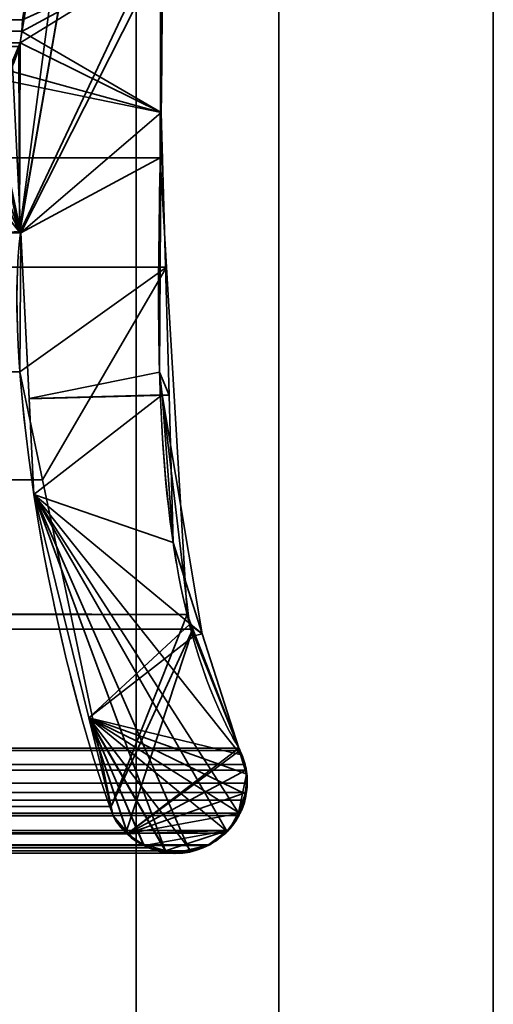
# Model space of a CAD drawing. Header units: millimetres. Extents: x -508 to 6708, y -115 to 193.
# Tile 1032 of 1056: x 3411.19 to 3414.5, y -5.85 to 1.04. Entities that reach past the tile are written whole.
import ezdxf

# ---------------------------------------------------------------- set-up
doc = ezdxf.new("R2010")
doc.units = ezdxf.units.MM
doc.layers.add('151', color=7, linetype='Continuous', true_color=0xffffff)

# ---------------------------------------------------------------- blocks, each defined once
blk = doc.blocks.new('UG_SURFACE_003')
at = {"layer": '151', "color": 252, "linetype": 'Continuous', "lineweight": 35}
for points in [[(3607.5001, -10, 2215.25), (3607.5001, 174.4, 2215.25), (2392.4999, 174.4, 2215.25), (2392.4999, -10, 2215.25)], [(2542.5, -10, 2065.2499), (2542.5, 174.4, 2065.2499), (3457.5, 174.4, 2065.2499), (3457.5, -10, 2065.2499)]]:
    blk.add_3dface(points, dxfattribs=at)
blk = doc.blocks.new('UG_SURFACE_210')
at = {"layer": '151', "color": 252, "linetype": 'Continuous', "lineweight": 35}
for points in [[(2585.5, -21.92, 2021.75), (3414.5, -21.92, 2021.75), (3414.5, 13.42, 2021.75), (2585.5, 13.42, 2021.75)], [(2586.9999, -21.92, 2020.2501), (2586.9999, 13.42, 2020.2501), (3413.0001, 13.42, 2020.2501), (3413.0001, -21.92, 2020.2501)], [(3414.5, 13.42, 2021.75), (3414.5, -21.92, 2021.75), (3413.0001, -21.92, 2020.2501), (3413.0001, 13.42, 2020.2501)]]:
    blk.add_3dface(points, dxfattribs=at)
blk = doc.blocks.new('UG_SURFACE_211')
at = {"layer": '151', "color": 252, "linetype": 'Continuous', "lineweight": 35}
for points in [[(3413.0001, -21.92, 2020.2501), (3413.0001, 13.42, 2020.2501), (3413.0001, 13.42, -7.75), (3413.0001, -21.92, -7.75)], [(3413.0001, -21.92, -7.75), (3413.0001, 13.42, -7.75), (3414.5, 13.42, -7.75), (3414.5, -21.92, -7.75)], [(3413.0001, 13.42, 2020.2501), (3413.0001, -21.92, 2020.2501), (3414.5, -21.92, 2021.75), (3414.5, 13.42, 2021.75)], [(3414.5, -21.92, 2021.75), (3414.5, -21.92, -7.75), (3414.5, 13.42, -7.75), (3414.5, 13.42, 2021.75)]]:
    blk.add_3dface(points, dxfattribs=at)
blk = doc.blocks.new('UG_SURFACE_213')
at = {"layer": '151', "color": 252, "linetype": 'Continuous', "lineweight": 35}
for points in [[(2602.9999, 3.0145, -6.75), (2588.0001, 3.0145, -6.75), (2588.0001, -16.9528, -6.75), (3411.9999, -16.9528, -6.75)], [(3397.0001, 3.0145, -7.75), (3411.9999, 3.0145, -7.75), (3411.9999, -16.9528, -7.75), (2588.0001, -16.9528, -7.75)], [(3397.0001, 3.0145, -6.75), (2602.9999, 3.0145, -6.75), (3411.9999, -16.9528, -6.75)], [(3411.9999, -16.9528, -6.75), (3411.9999, 3.0145, -6.75), (3397.0001, 3.0145, -6.75)], [(3411.9999, -16.9528, -7.75), (3411.9999, 3.0145, -7.75), (3411.9999, 3.0145, -6.75), (3411.9999, -16.9528, -6.75)]]:
    blk.add_3dface(points, dxfattribs=at)
blk = doc.blocks.new('UG_SURFACE_217')
at = {"layer": '151', "color": 7, "linetype": 'Continuous', "lineweight": 35}
for points in [[(3411.1853, -0.4469, 2018.4352), (3412.0889, 6.3541, 2019.3388), (3412.1327, 5.0214, 2019.3827), (3412.1284, 4.9608, 2019.3784)], [(3411.1884, 0.8784, 2018.4383), (3412.0889, 6.3541, 2019.3388), (3411.1853, -0.4469, 2018.4352)], [(3412.0889, 6.3541, 2019.3388), (3411.1884, 0.8784, 2018.4383), (3411.2012, 0.9603, 2018.4512)], [(3412.0889, 6.3541, 2019.3388), (3411.2012, 0.9603, 2018.4512), (3411.2048, 1.0412, 2018.4548)], [(3411.1876, -0.4479, 2018.4376), (3411.1853, -0.4469, 2018.4352), (3412.1284, 4.9608, 2019.3784)], [(3411.1876, -0.4479, 2018.4376), (3412.1284, 4.9608, 2019.3784), (3412.1749, 1.6459, 2019.4249)], [(3412.1695, 0.0733, 2019.4194), (2587.8251, 1.6459, 2019.4249), (2587.739, -0.6885, 2019.511)], [(3412.1695, 0.0733, 2019.4194), (3412.1749, 1.6459, 2019.4249), (2587.8251, 1.6459, 2019.4249)], [(3412.1749, 1.6459, 2019.4249), (3412.1695, 0.0733, 2019.4194), (3411.1927, -0.4501, 2018.4426), (3411.1876, -0.4479, 2018.4376)], [(2588.7959, 1.002, 2018.4541), (2588.7952, 1.0412, 2018.4548), (3411.2048, 1.0412, 2018.4548)], [(2588.7959, 1.002, 2018.4541), (3411.2048, 1.0412, 2018.4548), (3411.2012, 0.9603, 2018.4512)], [(2588.7959, 1.002, 2018.4541), (3411.2012, 0.9603, 2018.4512), (3411.1884, 0.8784, 2018.4383)], [(3411.1884, 0.8784, 2018.4383), (2588.8116, 0.8784, 2018.4383), (2588.7959, 1.002, 2018.4541)], [(2588.8116, 0.8784, 2018.4383), (3411.1884, 0.8784, 2018.4383), (3411.1795, 0.8546, 2018.4295)], [(3411.1795, 0.8546, 2018.4295), (3411.1884, 0.8784, 2018.4383), (3411.1853, -0.4469, 2018.4352)], [(2587.739, -0.6885, 2019.511), (3412.2143, -0.6897, 2019.4643), (3412.1695, 0.0733, 2019.4194)], [(3411.1869, -1.4242, 2018.4369), (3411.1927, -0.4501, 2018.4426), (3412.1695, 0.0733, 2019.4194), (3412.2143, -0.6897, 2019.4643)], [(2588.7697, -1.8719, 2018.4803), (3411.1927, -0.4501, 2018.4426), (3411.1869, -1.4242, 2018.4369)], [(2588.7697, -1.8719, 2018.4803), (2588.8073, -0.4501, 2018.4426), (3411.1927, -0.4501, 2018.4426)], [(2588.8124, -0.4479, 2018.4376), (3411.1876, -0.4479, 2018.4376), (3411.1927, -0.4501, 2018.4426), (2588.8073, -0.4501, 2018.4426)], [(3411.1853, -0.4469, 2018.4352), (3411.1876, -0.4479, 2018.4376), (2588.8124, -0.4479, 2018.4376)], [(3412.3573, -3.122, 2019.6073), (2587.739, -0.6885, 2019.511), (2587.6505, -3.0899, 2019.5997)], [(3412.3573, -3.122, 2019.6073), (3412.2143, -0.6897, 2019.4643), (2587.739, -0.6885, 2019.511)], [(3412.2143, -0.6897, 2019.4643), (3411.3457, -2.1798, 2018.5957), (3411.1869, -1.4242, 2018.4369)], [(3412.2143, -0.6897, 2019.4643), (3412.3573, -3.122, 2019.6073), (3411.8257, -4.4651, 2019.0759), (3411.3457, -2.1798, 2018.5957)], [(3411.1869, -1.4242, 2018.4369), (2588.6948, -2.1989, 2018.5552), (2588.7697, -1.8719, 2018.4803)], [(3411.1869, -1.4242, 2018.4369), (3411.3457, -2.1798, 2018.5957), (2588.6948, -2.1989, 2018.5552)], [(3411.8257, -4.4651, 2019.0759), (2588.1755, -4.4654, 2019.0744), (2588.6948, -2.1989, 2018.5552)], [(2588.6948, -2.1989, 2018.5552), (3411.3457, -2.1798, 2018.5957), (3411.8257, -4.4651, 2019.0759)], [(2587.6505, -3.0899, 2019.5997), (2587.5998, -3.2225, 2019.6502), (3412.3971, -3.2251, 2019.6471)], [(2587.6505, -3.0899, 2019.5997), (3412.3971, -3.2251, 2019.6471), (3412.3573, -3.122, 2019.6073)], [(3411.8257, -4.4651, 2019.0759), (3412.3573, -3.122, 2019.6073), (3412.3971, -3.2251, 2019.6471)], [(3412.3971, -3.2251, 2019.6471), (2587.5998, -3.2225, 2019.6502), (2587.2817, -4.0566, 2019.9683)], [(2587.2817, -4.0566, 2019.9683), (3412.7183, -4.0566, 2019.9683), (3412.3971, -3.2251, 2019.6471)], [(3411.9294, -4.6511, 2019.1796), (3411.8397, -4.5319, 2019.0897), (3411.8257, -4.4651, 2019.0759), (3412.3971, -3.2251, 2019.6471)], [(3412.3971, -3.2251, 2019.6471), (3412.7183, -4.0566, 2019.9683), (3411.9368, -4.6559, 2019.1867), (3411.9294, -4.6511, 2019.1796)], [(2587.2748, -4.0741, 2019.9752), (3412.7252, -4.0741, 2019.9752), (3412.7183, -4.0566, 2019.9683), (2587.2817, -4.0566, 2019.9683)], [(3411.9368, -4.6559, 2019.1867), (3412.7183, -4.0566, 2019.9683), (3412.7252, -4.0741, 2019.9752)], [(3412.7634, -4.1716, 2020.0133), (3412.7252, -4.0741, 2019.9752), (2587.2748, -4.0741, 2019.9752), (2587.2366, -4.1716, 2020.0133)], [(3412.7252, -4.0741, 2019.9752), (3412.7634, -4.1716, 2020.0133), (3412.7681, -4.2123, 2020.0181), (3411.9368, -4.6559, 2019.1867)], [(2587.2366, -4.1716, 2020.0133), (2587.2319, -4.2123, 2020.0181), (3412.7681, -4.2123, 2020.0181)], [(2587.2366, -4.1716, 2020.0133), (3412.7681, -4.2123, 2020.0181), (3412.7634, -4.1716, 2020.0133)], [(3412.7786, -4.3021, 2020.0286), (2587.2319, -4.2123, 2020.0181), (2587.2214, -4.3021, 2020.0286)], [(3412.7786, -4.3021, 2020.0286), (3412.7681, -4.2123, 2020.0181), (2587.2319, -4.2123, 2020.0181)], [(3411.9368, -4.6559, 2019.1867), (3412.7681, -4.2123, 2020.0181), (3412.7786, -4.3021, 2020.0286), (3412.7698, -4.3666, 2020.0198)], [(2587.2214, -4.3021, 2020.0286), (2587.2302, -4.3666, 2020.0198), (3412.7698, -4.3666, 2020.0198), (3412.7786, -4.3021, 2020.0286)], [(3412.7622, -4.4209, 2020.0121), (2587.2302, -4.3666, 2020.0198), (2587.2378, -4.4209, 2020.0121)], [(3412.7622, -4.4209, 2020.0121), (3412.7698, -4.3666, 2020.0198), (2587.2302, -4.3666, 2020.0198)], [(3412.7698, -4.3666, 2020.0198), (3412.7622, -4.4209, 2020.0121), (3412.7264, -4.5129, 2019.9764), (3411.9368, -4.6559, 2019.1867)], [(2587.2378, -4.4209, 2020.0121), (2587.2736, -4.5129, 2019.9764), (3412.7264, -4.5129, 2019.9764), (3412.7622, -4.4209, 2020.0121)], [(3411.8397, -4.5319, 2019.0897), (2588.1603, -4.5319, 2019.0897), (2588.1755, -4.4654, 2019.0744)], [(2588.1755, -4.4654, 2019.0744), (3411.8257, -4.4651, 2019.0759), (3411.8397, -4.5319, 2019.0897)], [(3412.7264, -4.5129, 2019.9764), (2587.2736, -4.5129, 2019.9764), (2587.2796, -4.5281, 2019.9704)], [(3412.7204, -4.5281, 2019.9704), (3412.7264, -4.5129, 2019.9764), (2587.2796, -4.5281, 2019.9704)], [(2587.2796, -4.5281, 2019.9704), (2587.359, -4.6339, 2019.891), (3412.641, -4.6339, 2019.891), (3412.7204, -4.5281, 2019.9704)], [(2588.0706, -4.6511, 2019.1796), (3411.8397, -4.5319, 2019.0897), (3411.9294, -4.6511, 2019.1796)], [(2588.0706, -4.6511, 2019.1796), (2588.1603, -4.5319, 2019.0897), (3411.8397, -4.5319, 2019.0897)], [(3412.7264, -4.5129, 2019.9764), (3412.7204, -4.5281, 2019.9704), (3412.641, -4.6339, 2019.891), (3411.9368, -4.6559, 2019.1867)], [(3412.6272, -4.6524, 2019.8772), (2587.359, -4.6339, 2019.891), (2587.3728, -4.6524, 2019.8772)], [(3412.6272, -4.6524, 2019.8772), (3412.641, -4.6339, 2019.891), (2587.359, -4.6339, 2019.891)], [(2587.3728, -4.6524, 2019.8772), (2587.4832, -4.7332, 2019.7668), (3412.5168, -4.7332, 2019.7668), (3412.6272, -4.6524, 2019.8772)], [(2588.0632, -4.6559, 2019.1867), (3411.9368, -4.6559, 2019.1867), (3412.06, -4.7381, 2019.31), (2587.94, -4.7381, 2019.31)], [(3411.9294, -4.6511, 2019.1796), (2588.0632, -4.6559, 2019.1867), (2588.0706, -4.6511, 2019.1796)], [(3411.9294, -4.6511, 2019.1796), (3411.9368, -4.6559, 2019.1867), (2588.0632, -4.6559, 2019.1867)], [(3412.06, -4.7381, 2019.31), (3411.9368, -4.6559, 2019.1867), (3412.641, -4.6339, 2019.891)], [(3412.2062, -4.7758, 2019.4561), (3412.0836, -4.7538, 2019.3336), (3412.06, -4.7381, 2019.31), (3412.641, -4.6339, 2019.891)], [(3412.2062, -4.7758, 2019.4561), (3412.641, -4.6339, 2019.891), (3412.5006, -4.7378, 2019.7506), (3412.3607, -4.7769, 2019.6106)], [(3412.641, -4.6339, 2019.891), (3412.6272, -4.6524, 2019.8772), (3412.5168, -4.7332, 2019.7668), (3412.5006, -4.7378, 2019.7506)], [(2587.4994, -4.7378, 2019.7506), (3412.5006, -4.7378, 2019.7506), (3412.5168, -4.7332, 2019.7668), (2587.4832, -4.7332, 2019.7668)], [(2587.6393, -4.7769, 2019.6106), (3412.3607, -4.7769, 2019.6106), (3412.5006, -4.7378, 2019.7506), (2587.4994, -4.7378, 2019.7506)], [(3412.0836, -4.7538, 2019.3336), (2587.7938, -4.7758, 2019.4561), (2587.9164, -4.7538, 2019.3336)], [(3412.0836, -4.7538, 2019.3336), (3412.2062, -4.7758, 2019.4561), (2587.7938, -4.7758, 2019.4561)], [(2587.9164, -4.7538, 2019.3336), (3412.06, -4.7381, 2019.31), (3412.0836, -4.7538, 2019.3336)], [(2587.9164, -4.7538, 2019.3336), (2587.94, -4.7381, 2019.31), (3412.06, -4.7381, 2019.31)], [(3412.3027, -4.7931, 2019.5527), (2587.6393, -4.7769, 2019.6106), (2587.6973, -4.7931, 2019.5527)], [(3412.3027, -4.7931, 2019.5527), (3412.3607, -4.7769, 2019.6106), (2587.6393, -4.7769, 2019.6106)], [(2587.6973, -4.7931, 2019.5527), (3412.2062, -4.7758, 2019.4561), (3412.3027, -4.7931, 2019.5527)], [(2587.6973, -4.7931, 2019.5527), (2587.7938, -4.7758, 2019.4561), (3412.2062, -4.7758, 2019.4561)], [(3412.3607, -4.7769, 2019.6106), (3412.3027, -4.7931, 2019.5527), (3412.2062, -4.7758, 2019.4561)]]:
    blk.add_3dface(points, dxfattribs=at)
blk = doc.blocks.new('UG_SURFACE_218')
at = {"layer": '151', "color": 7, "linetype": 'Continuous', "lineweight": 35}
for points in [[(3411.1884, 0.8784, 2018.4383), (3411.1357, 0.7194, 2018.3856), (3411.1927, -0.4501, 2018.4426), (3412.1745, 1.4847, 2019.4244)], [(3411.201, 0.9593, 2018.451), (3411.1884, 0.8784, 2018.4383), (3412.1745, 1.4847, 2019.4244)], [(3412.1649, -1.4257, 2019.4149), (3412.1745, 1.4847, 2019.4244), (3411.1927, -0.4501, 2018.4426), (3411.2515, -1.6106, 2018.5015)], [(3412.1745, 1.4847, 2019.4244), (3411.2048, 1.0412, 2018.4548), (3411.201, 0.9593, 2018.451)], [(3412.1749, 1.4846, -7.75), (3412.1752, 0.3919, -7.75), (3411.201, 0.9593, -7.75), (3411.2048, 1.0412, -7.75)], [(3412.1752, 0.3919, -7.75), (3412.1745, 1.4847, 2019.4244), (3412.1649, -1.4257, 2019.4149)], [(3412.1752, 0.3919, -7.75), (3412.1749, 1.4846, -7.75), (3412.1745, 1.4847, 2019.4244)], [(3411.201, 0.9593, 2018.451), (3411.2048, 1.0412, 2018.4548), (3411.2048, 1.0412, -7.75), (3411.201, 0.9593, -7.75)], [(3412.1752, 0.3919, -7.75), (3411.1884, 0.8784, -7.75), (3411.201, 0.9593, -7.75)], [(3411.201, 0.9593, -7.75), (3411.1884, 0.8784, -7.75), (3411.1884, 0.8784, 2018.4383), (3411.201, 0.9593, 2018.451)], [(3411.108, 0.6861, -7.75), (3411.1884, 0.8784, -7.75), (3412.1752, 0.3919, -7.75)], [(3411.1884, 0.8784, -7.75), (3411.108, 0.6861, -7.75), (3411.1135, 0.6875, 2018.3635)], [(3411.1135, 0.6875, 2018.3635), (3411.1357, 0.7194, 2018.3856), (3411.1884, 0.8784, -7.75)], [(3411.1357, 0.7194, 2018.3856), (3411.1884, 0.8784, 2018.4383), (3411.1884, 0.8784, -7.75)], [(3411.1927, -0.4501, 2018.4426), (3411.1357, 0.7194, 2018.3856), (3411.1135, 0.6875, 2018.3635), (3410.991, 0.5104, 2018.2409)], [(3412.1752, 0.3919, -7.75), (3411.0796, 0.6187, -7.75), (3411.108, 0.6861, -7.75)], [(3410.9807, 0.5204, -7.75), (3411.0796, 0.6187, -7.75), (3412.1752, 0.3919, -7.75), (3411.1927, -0.4501, -7.75)], [(3411.1927, -0.4501, -7.75), (3410.8598, 0.4006, -7.75), (3410.9807, 0.5204, -7.75)], [(3410.991, 0.5104, 2018.2409), (3410.9857, 0.5029, 2018.2357), (3411.1927, -0.4501, 2018.4426)], [(3411.1807, -0.4459, 2018.4307), (3411.1838, -0.447, 2018.4338), (3411.1927, -0.4501, 2018.4426), (3410.9857, 0.5029, 2018.2357)], [(3411.1874, -0.4476, -7.75), (3410.6028, 0.2944, -7.75), (3410.7912, 0.3722, -7.75)], [(3410.7912, 0.3722, -7.75), (3410.8598, 0.4006, -7.75), (3411.1927, -0.4501, -7.75), (3411.1874, -0.4476, -7.75)], [(3411.2518, -1.6131, -7.75), (3411.1927, -0.4501, -7.75), (3412.1752, 0.3919, -7.75), (3412.2307, -1.5866, -7.75)], [(3412.1649, -1.4257, 2019.4149), (3412.2307, -1.5866, -7.75), (3412.1752, 0.3919, -7.75)], [(3410.6028, 0.2944, -7.75), (3411.1874, -0.4476, -7.75), (3411.1838, -0.447, -7.75)], [(3411.1927, -0.4501, -7.75), (3411.1927, -0.4501, 2018.4426), (3411.1838, -0.447, 2018.4338)], [(3411.1838, -0.447, 2018.4338), (3411.1838, -0.447, -7.75), (3411.1874, -0.4476, -7.75)], [(3411.1838, -0.447, 2018.4338), (3411.1874, -0.4476, -7.75), (3411.1927, -0.4501, -7.75)], [(3411.2518, -1.6131, -7.75), (3411.2515, -1.6106, 2018.5015), (3411.1927, -0.4501, 2018.4426), (3411.1927, -0.4501, -7.75)], [(3412.1838, -1.585, 2019.4337), (3412.1649, -1.4257, 2019.4149), (3411.2515, -1.6106, 2018.5015)], [(3412.1649, -1.4257, 2019.4149), (3412.1838, -1.585, 2019.4337), (3412.2307, -1.5866, -7.75)], [(3412.1838, -1.585, 2019.4337), (3411.2515, -1.6106, 2018.5015), (3411.2859, -2.283, 2018.5359)], [(3411.2859, -2.283, 2018.5359), (3411.2515, -1.6106, 2018.5015), (3411.2518, -1.6131, -7.75)], [(3412.2307, -1.5866, -7.75), (3412.2598, -2.6173, -7.75), (3411.2859, -2.283, -7.75), (3411.2518, -1.6131, -7.75)], [(3411.2859, -2.283, 2018.5359), (3411.2518, -1.6131, -7.75), (3411.2859, -2.283, -7.75)], [(3411.2859, -2.283, 2018.5359), (3411.6707, -3.845, 2018.9207), (3412.375, -3.1926, 2019.6249), (3412.1838, -1.585, 2019.4337)], [(3412.4639, -3.2577, -7.75), (3412.2598, -2.6173, -7.75), (3412.1838, -1.585, 2019.4337)], [(3412.1838, -1.585, 2019.4337), (3412.375, -3.1926, 2019.6249), (3412.4639, -3.2577, -7.75)], [(3412.2598, -2.6173, -7.75), (3412.2307, -1.5866, -7.75), (3412.1838, -1.585, 2019.4337)], [(3411.2859, -2.283, -7.75), (3411.6707, -3.845, 2018.9207), (3411.2859, -2.283, 2018.5359)], [(3411.2859, -2.283, -7.75), (3411.6731, -3.8554, -7.75), (3411.6707, -3.845, 2018.9207)], [(3411.2859, -2.283, -7.75), (3412.4639, -3.2577, -7.75), (3412.7183, -4.0566, -7.75), (3412.7321, -4.1027, -7.75)], [(3412.7321, -4.1027, -7.75), (3412.7727, -4.2386, -7.75), (3412.7176, -4.511, -7.75), (3411.2859, -2.283, -7.75)], [(3411.2859, -2.283, -7.75), (3412.6344, -4.6377, -7.75), (3412.5168, -4.7332, -7.75), (3412.3759, -4.7785, -7.75)], [(3412.3759, -4.7785, -7.75), (3412.3402, -4.79, -7.75), (3412.2071, -4.7788, -7.75), (3411.2859, -2.283, -7.75)], [(3411.2859, -2.283, -7.75), (3412.2598, -2.6173, -7.75), (3412.4639, -3.2577, -7.75)], [(3412.7176, -4.511, -7.75), (3412.6611, -4.6162, -7.75), (3412.6344, -4.6377, -7.75), (3411.2859, -2.283, -7.75)], [(3411.6731, -3.8554, -7.75), (3411.2859, -2.283, -7.75), (3412.2071, -4.7788, -7.75)], [(3412.4064, -3.272, 2019.6567), (3412.375, -3.1926, 2019.6249), (3411.6707, -3.845, 2018.9207)], [(3412.375, -3.1926, 2019.6249), (3412.4064, -3.272, 2019.6567), (3412.4639, -3.2577, -7.75)], [(3411.6707, -3.845, 2018.9207), (3412.7352, -4.1036, 2019.9852), (3412.7183, -4.0566, 2019.9683), (3412.4064, -3.272, 2019.6567)], [(3412.7183, -4.0566, -7.75), (3412.4639, -3.2577, -7.75), (3412.4064, -3.272, 2019.6567)], [(3412.4064, -3.272, 2019.6567), (3412.7183, -4.0566, 2019.9683), (3412.7183, -4.0566, -7.75)], [(3411.8397, -4.5319, -7.75), (3411.8397, -4.5319, 2019.0897), (3411.6707, -3.845, 2018.9207), (3411.6731, -3.8554, -7.75)], [(3411.6707, -3.845, 2018.9207), (3411.9346, -4.642, 2019.1846), (3412.0154, -4.7184, 2019.2654), (3412.0493, -4.7285, 2019.2993)], [(3411.6707, -3.845, 2018.9207), (3412.636, -4.6376, 2019.886), (3412.657, -4.6207, 2019.907), (3412.724, -4.5127, 2019.974)], [(3411.6707, -3.845, 2018.9207), (3411.8397, -4.5319, 2019.0897), (3411.8695, -4.5803, 2019.1195), (3411.9346, -4.642, 2019.1846)], [(3411.6707, -3.845, 2018.9207), (3412.7672, -4.379, 2020.0171), (3412.7762, -4.3434, 2020.0262), (3412.7715, -4.2381, 2020.0214)], [(3411.6707, -3.845, 2018.9207), (3412.3757, -4.7674, 2019.6257), (3412.5168, -4.7332, 2019.7668), (3412.636, -4.6376, 2019.886)], [(3412.0493, -4.7285, 2019.2993), (3412.2083, -4.7758, 2019.4583), (3411.6707, -3.845, 2018.9207)], [(3412.7715, -4.2381, 2020.0214), (3412.7698, -4.2006, 2020.0198), (3412.7352, -4.1036, 2019.9852), (3411.6707, -3.845, 2018.9207)], [(3412.2083, -4.7758, 2019.4583), (3412.2679, -4.7935, 2019.5179), (3412.3757, -4.7674, 2019.6257), (3411.6707, -3.845, 2018.9207)], [(3412.724, -4.5127, 2019.974), (3412.7395, -4.4879, 2019.9895), (3412.7672, -4.379, 2020.0171), (3411.6707, -3.845, 2018.9207)], [(3411.6731, -3.8554, -7.75), (3412.0519, -4.7295, -7.75), (3411.9732, -4.6892, -7.75), (3411.9368, -4.6461, -7.75)], [(3411.6731, -3.8554, -7.75), (3412.2071, -4.7788, -7.75), (3412.1366, -4.7728, -7.75), (3412.0519, -4.7295, -7.75)], [(3411.9368, -4.6461, -7.75), (3411.8397, -4.5319, -7.75), (3411.6731, -3.8554, -7.75)], [(3412.7321, -4.1027, -7.75), (3412.7183, -4.0566, -7.75), (3412.7183, -4.0566, 2019.9683)], [(3412.7183, -4.0566, 2019.9683), (3412.7352, -4.1036, 2019.9852), (3412.7321, -4.1027, -7.75)], [(3412.7727, -4.2386, -7.75), (3412.7321, -4.1027, -7.75), (3412.7352, -4.1036, 2019.9852)], [(3412.7352, -4.1036, 2019.9852), (3412.7698, -4.2006, 2020.0198), (3412.7727, -4.2386, -7.75)], [(3412.7698, -4.2006, 2020.0198), (3412.7715, -4.2381, 2020.0214), (3412.7727, -4.2386, -7.75)], [(3412.7176, -4.511, -7.75), (3412.7727, -4.2386, -7.75), (3412.7772, -4.2537, -7.75), (3412.7638, -4.3802, -7.75)], [(3412.7672, -4.379, 2020.0171), (3412.7638, -4.3802, -7.75), (3412.7772, -4.2537, -7.75)], [(3412.7772, -4.2537, -7.75), (3412.7762, -4.3434, 2020.0262), (3412.7672, -4.379, 2020.0171)], [(3412.7772, -4.2537, -7.75), (3412.7715, -4.2381, 2020.0214), (3412.7762, -4.3434, 2020.0262)], [(3412.7772, -4.2537, -7.75), (3412.7727, -4.2386, -7.75), (3412.7715, -4.2381, 2020.0214)], [(3412.7638, -4.3802, -7.75), (3412.7579, -4.4365, -7.75), (3412.7176, -4.511, -7.75)], [(3412.7638, -4.3802, -7.75), (3412.7672, -4.379, 2020.0171), (3412.7395, -4.4879, 2019.9895)], [(3412.7395, -4.4879, 2019.9895), (3412.7579, -4.4365, -7.75), (3412.7638, -4.3802, -7.75)], [(3412.724, -4.5127, 2019.974), (3412.7176, -4.511, -7.75), (3412.7579, -4.4365, -7.75)], [(3412.7579, -4.4365, -7.75), (3412.7395, -4.4879, 2019.9895), (3412.724, -4.5127, 2019.974)], [(3411.8695, -4.5803, 2019.1195), (3411.8397, -4.5319, -7.75), (3411.9368, -4.6461, -7.75)], [(3411.8695, -4.5803, 2019.1195), (3411.8397, -4.5319, 2019.0897), (3411.8397, -4.5319, -7.75)], [(3412.7176, -4.511, -7.75), (3412.724, -4.5127, 2019.974), (3412.657, -4.6207, 2019.907)], [(3412.657, -4.6207, 2019.907), (3412.6611, -4.6162, -7.75), (3412.7176, -4.511, -7.75)], [(3411.9368, -4.6461, -7.75), (3411.9346, -4.642, 2019.1846), (3411.8695, -4.5803, 2019.1195)], [(3412.636, -4.6376, 2019.886), (3412.6344, -4.6377, -7.75), (3412.6611, -4.6162, -7.75)], [(3412.6611, -4.6162, -7.75), (3412.657, -4.6207, 2019.907), (3412.636, -4.6376, 2019.886)], [(3412.0154, -4.7184, 2019.2654), (3411.9346, -4.642, 2019.1846), (3411.9368, -4.6461, -7.75)], [(3412.0154, -4.7184, 2019.2654), (3411.9368, -4.6461, -7.75), (3411.9732, -4.6892, -7.75)], [(3412.6344, -4.6377, -7.75), (3412.636, -4.6376, 2019.886), (3412.5168, -4.7332, 2019.7668)], [(3412.5168, -4.7332, 2019.7668), (3412.5168, -4.7332, -7.75), (3412.6344, -4.6377, -7.75)], [(3412.0154, -4.7184, 2019.2654), (3411.9732, -4.6892, -7.75), (3412.0519, -4.7295, -7.75)], [(3412.0519, -4.7295, -7.75), (3412.0493, -4.7285, 2019.2993), (3412.0154, -4.7184, 2019.2654)], [(3412.1366, -4.7728, -7.75), (3412.2083, -4.7758, 2019.4583), (3412.0493, -4.7285, 2019.2993)], [(3412.0493, -4.7285, 2019.2993), (3412.0519, -4.7295, -7.75), (3412.1366, -4.7728, -7.75)], [(3412.5168, -4.7332, -7.75), (3412.5168, -4.7332, 2019.7668), (3412.3757, -4.7674, 2019.6257)], [(3412.3757, -4.7674, 2019.6257), (3412.3759, -4.7785, -7.75), (3412.5168, -4.7332, -7.75)], [(3412.1366, -4.7728, -7.75), (3412.2071, -4.7788, -7.75), (3412.2083, -4.7758, 2019.4583)], [(3412.2083, -4.7758, 2019.4583), (3412.2071, -4.7788, -7.75), (3412.3402, -4.79, -7.75)], [(3412.3402, -4.79, -7.75), (3412.2679, -4.7935, 2019.5179), (3412.2083, -4.7758, 2019.4583)], [(3412.3402, -4.79, -7.75), (3412.3757, -4.7674, 2019.6257), (3412.2679, -4.7935, 2019.5179)], [(3412.3402, -4.79, -7.75), (3412.3759, -4.7785, -7.75), (3412.3757, -4.7674, 2019.6257)]]:
    blk.add_3dface(points, dxfattribs=at)

msp = doc.modelspace()

# ---------------------------------------------------------------- linework, layer by layer
at = {"layer": '151', "color": 253, "linetype": 'Continuous', "lineweight": -3}
for p, q in [((3413, -21.92, 2020.25), (3413, 13.42, 2020.25)), ((3413, -21.92, -7.75), (3413, 13.42, -7.75)), ((3413, -21.92, 2020.25), (3413, 13.42, 2020.25)), ((3412, -16.9528, -7.75), (3412, 3.0145, -7.75)), ((3412, -16.9528, -6.75), (3412, 3.0145, -6.75)), ((2588.7951, 1.0412, 2018.4549), (3411.2049, 1.0412, 2018.4549)), ((3411.2049, 1.0412, 2018.4549), (3411.2049, 1.0412, -7.75)), ((2588.8117, 0.8784, 2018.4383), (3411.1883, 0.8784, 2018.4383)), ((3411.1883, 0.8784, 2018.4383), (3411.1883, 0.8784, -7.75)), ((3411.1926, -0.4501, 2018.4426), (2588.8074, -0.4501, 2018.4426)), ((3411.1926, -0.4501, -7.75), (3411.1926, -0.4501, 2018.4426)), ((3412.7183, -4.0566, 2019.9683), (2587.2817, -4.0566, 2019.9683)), ((3412.7183, -4.0566, -7.75), (3412.7183, -4.0566, 2019.9683)), ((3411.8398, -4.5319, 2019.0898), (2588.1602, -4.5319, 2019.0898)), ((3411.8398, -4.5319, -7.75), (3411.8398, -4.5319, 2019.0898)), ((3412.5169, -4.7332, 2019.7669), (2587.4831, -4.7332, 2019.7669)), ((3412.5169, -4.7332, -7.75), (3412.5169, -4.7332, 2019.7669))]:
    msp.add_line(p, q, dxfattribs=at)
for points in [[(3412.7183, -4.0566, -7.75), (3411.9096, -2.668, -7.75), (3412.2322, -0.3303, -7.75), (3412.175, 1.6459, -7.75)], [(3412.175, 1.6459, 2019.425), (3412.2322, -0.3303, 2019.4822), (3411.9096, -2.668, 2019.1596), (3412.7183, -4.0566, 2019.9683)], [(3411.1883, 0.8784, -7.75), (3411.1999, 0.9319, -7.75), (3411.2052, 0.9864, -7.75), (3411.2049, 1.0412, -7.75)], [(3411.1883, 0.8784, 2018.4383), (3411.1999, 0.9319, 2018.4499), (3411.2052, 0.9864, 2018.4552), (3411.2049, 1.0412, 2018.4549)], [(3410.2899, 0.295, 2017.5399), (3410.6991, 0.208, 2017.9491), (3411.1012, 0.4692, 2018.3512), (3411.1883, 0.8784, 2018.4383)], [(3410.2899, 0.295, -7.75), (3410.6991, 0.208, -7.75), (3411.1012, 0.4692, -7.75), (3411.1883, 0.8784, -7.75)], [(3411.1926, -0.4501, 2018.4426), (3411.1383, -0.4108, 2018.3883), (3410.5426, -0.5906, 2017.7926), (3410.0084, -0.4009, 2017.2584)], [(3410.0084, -0.4009, -7.75), (3410.5426, -0.5906, -7.75), (3411.1383, -0.4108, -7.75), (3411.1926, -0.4501, -7.75)], [(3411.8398, -4.5319, 2019.0898), (3411.3398, -3.1669, 2018.5898), (3411.0783, -1.2606, 2018.3283), (3411.1926, -0.4501, 2018.4426)], [(3411.1926, -0.4501, -7.75), (3411.0783, -1.2606, -7.75), (3411.3398, -3.1669, -7.75), (3411.8398, -4.5319, -7.75)], [(3412.7183, -4.0566, -7.75), (3412.8497, -4.2988, -7.75), (3412.7594, -4.602, -7.75), (3412.5169, -4.7332, -7.75)], [(3412.7183, -4.0566, 2019.9683), (3412.8497, -4.2988, 2020.0997), (3412.7594, -4.602, 2020.0094), (3412.5169, -4.7332, 2019.7669)], [(3412.5169, -4.7332, 2019.7669), (3412.2742, -4.8648, 2019.5242), (3411.971, -4.7744, 2019.221), (3411.8398, -4.5319, 2019.0898)], [(3411.8398, -4.5319, -7.75), (3411.971, -4.7744, -7.75), (3412.2742, -4.8648, -7.75), (3412.5169, -4.7332, -7.75)]]:
    msp.add_open_spline(points, degree=3, dxfattribs=at)
for points, knots in [([(3412.7183, -4.0566, 2019.9683), (3412.4958, -3.6745, 2019.7458), (3412.3596, -3.2152, 2019.6096), (3412.1993, -2.2668, 2019.4493), (3412.1711, -1.7791, 2019.4211), (3412.1428, -0.3112, 2019.3928), (3412.2033, 0.6671, 2019.4533), (3412.175, 1.6459, 2019.425)], [0, 0, 0, 0, 0.25, 0.25, 0.5, 0.5, 1, 1, 1, 1]), ([(3411.1883, 0.8784, 2018.4383), (3411.1912, 0.8918, 2018.4412), (3411.1937, 0.9053, 2018.4437), (3411.198, 0.9326, 2018.448), (3411.1998, 0.9464, 2018.4498), (3411.2039, 0.9871, 2018.4539), (3411.2051, 1.0142, 2018.4551), (3411.2049, 1.0412, 2018.4549)], [0, 0, 0, 0, 0.254117, 0.254117, 0.508231, 0.508231, 1, 1, 1, 1]), ([(3411.1883, 0.8784, 2018.4383), (3411.1724, 0.8037, 2018.4224), (3411.1452, 0.7328, 2018.3952), (3411.0779, 0.6101, 2018.3279), (3411.0372, 0.5562, 2018.2872), (3410.9222, 0.437, 2018.1722), (3410.8408, 0.3822, 2018.0908), (3410.649, 0.2961, 2017.899), (3410.5333, 0.2746, 2017.7833), (3410.3764, 0.2805, 2017.6264), (3410.3329, 0.2859, 2017.5829), (3410.2899, 0.295, 2017.5399)], [0, 0, 0, 0, 0.155527, 0.155527, 0.309097, 0.309097, 0.556994, 0.556994, 0.878213, 0.878213, 1, 1, 1, 1]), ([(3411.1926, -0.4501, 2018.4426), (3411.1903, -0.4485, 2018.4403), (3411.1878, -0.4476, 2018.4378), (3411.1733, -0.4435, 2018.4233), (3411.1609, -0.4441, 2018.4109), (3411.1245, -0.4453, 2018.3745), (3411.1003, -0.448, 2018.3503), (3410.9798, -0.4614, 2018.2298), (3410.8835, -0.4742, 2018.1335), (3410.6579, -0.4911, 2017.9079), (3410.5282, -0.4931, 2017.7782), (3410.2678, -0.4709, 2017.5178), (3410.1361, -0.4462, 2017.3861), (3410.0084, -0.4009, 2017.2584)], [0, 0, 0, 0, 0.006371, 0.006371, 0.037219, 0.037219, 0.098153, 0.098153, 0.341688, 0.341688, 0.667489, 0.667489, 1, 1, 1, 1]), ([(3411.1926, -0.4501, 2018.4426), (3411.143, -0.8016, 2018.393), (3411.1642, -1.1546, 2018.4142), (3411.2225, -1.8574, 2018.4725), (3411.2695, -2.2037, 2018.5195), (3411.4466, -3.232, 2018.6966), (3411.6093, -3.9028, 2018.8593), (3411.8398, -4.5319, 2019.0898)], [0, 0, 0, 0, 0.25, 0.25, 0.5, 0.5, 1, 1, 1, 1]), ([(3412.7183, -4.0566, 2019.9683), (3412.7372, -4.0914, 2019.9872), (3412.7529, -4.1304, 2020.0029), (3412.774, -4.2131, 2020.024), (3412.7794, -4.2581, 2020.0294), (3412.7779, -4.3425, 2020.0279), (3412.7722, -4.3831, 2020.0222), (3412.7522, -4.4592, 2020.0022), (3412.7377, -4.4955, 2019.9877), (3412.6948, -4.5765, 2019.9448), (3412.6624, -4.6182, 2019.9124), (3412.5931, -4.6855, 2019.8431), (3412.5556, -4.7123, 2019.8056), (3412.5169, -4.7332, 2019.7669)], [0, 0, 0, 0, 0.152091, 0.152091, 0.305606, 0.305606, 0.44559, 0.44559, 0.586962, 0.586962, 0.797034, 0.797034, 1, 1, 1, 1]), ([(3412.5169, -4.7332, 2019.7669), (3412.4489, -4.7701, 2019.6989), (3412.3754, -4.7897, 2019.6254), (3412.2291, -4.7966, 2019.4791), (3412.1541, -4.7837, 2019.4041), (3412.0292, -4.7307, 2019.2792), (3411.9762, -4.6968, 2019.2262), (3411.8958, -4.6181, 2019.1458), (3411.8647, -4.578, 2019.1147), (3411.8398, -4.5319, 2019.0898)], [0, 0, 0, 0, 0.298689, 0.298689, 0.60048, 0.60048, 0.832685, 0.832685, 1, 1, 1, 1])]:
    msp.add_open_spline(points, degree=3, knots=knots, dxfattribs=at)

# ---------------------------------------------------------------- block references
for name in ['UG_SURFACE_003', 'UG_SURFACE_213', 'UG_SURFACE_210', 'UG_SURFACE_211', 'UG_SURFACE_217', 'UG_SURFACE_218']:
    msp.add_blockref(name, (0, 0), dxfattribs=at)

doc.saveas('drawing.dxf')
